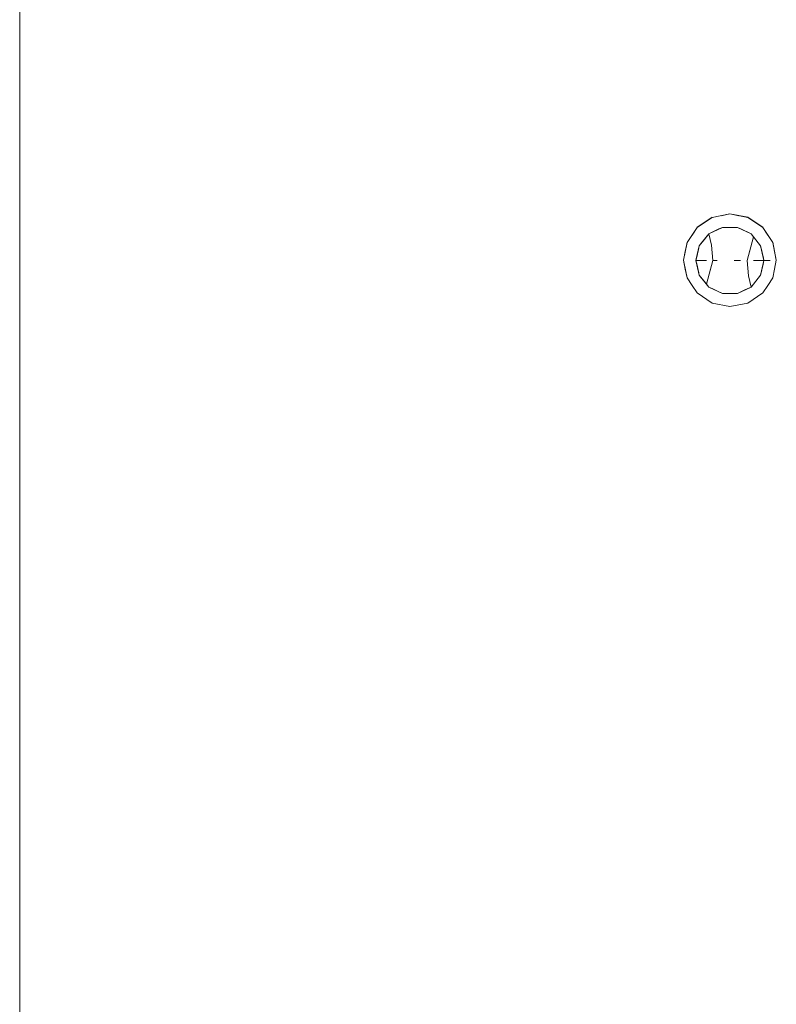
# Model space of a CAD drawing. Header units: millimetres. Extents: x 2 to 902, y -447 to 199.
# Tile 601 of 656: x 12.23 to 14.67, y 169.14 to 172.32. Entities that reach past the tile are written whole.
import ezdxf

# ---------------------------------------------------------------- set-up
doc = ezdxf.new("R2010")
doc.units = ezdxf.units.MM
doc.header["$MEASUREMENT"] = 0
doc.layers.add('IFC-Elemento terminal-Contorno', color=253, linetype='Continuous', lineweight=5)
doc.layers.add('IFC-Laje-Contorno', color=134, linetype='Continuous', lineweight=5)

msp = doc.modelspace()

# ---------------------------------------------------------------- linework, layer by layer
at = {"layer": 'IFC-Elemento terminal-Contorno', "lineweight": 5}
for p, q in [((14.4177, 171.6515), (14.4664, 171.684)), ((14.4177, 171.6509), (14.4664, 171.6834)), ((14.4421, 171.6678), (14.4664, 171.684)), ((14.4664, 171.6834), (14.5238, 171.6947)), ((14.4951, 171.689), (14.5238, 171.6947)), ((14.5238, 171.6954), (14.5525, 171.6897)), ((14.5238, 171.6947), (14.5812, 171.6834)), ((14.5238, 171.6947), (14.5525, 171.689)), ((14.5525, 171.6897), (14.5812, 171.684)), ((14.5812, 171.684), (14.6299, 171.6515)), ((14.5812, 171.684), (14.6055, 171.6678)), ((14.5812, 171.6834), (14.6299, 171.6509)), ((14.385, 171.6021), (14.4177, 171.6509)), ((14.4015, 171.6266), (14.4177, 171.6509)), ((14.4177, 171.6515), (14.4421, 171.6678)), ((14.4552, 171.6302), (14.4993, 171.6514)), ((14.4552, 171.6302), (14.4773, 171.6408)), ((14.4662, 171.6355), (14.4993, 171.6514)), ((14.4662, 171.6355), (14.4773, 171.6408)), ((14.4773, 171.6408), (14.4993, 171.6514)), ((14.4773, 171.6408), (14.4883, 171.6461)), ((14.4883, 171.6461), (14.4993, 171.6514)), ((14.4993, 171.6514), (14.5483, 171.6514)), ((14.5483, 171.6514), (14.5703, 171.6408)), ((14.5483, 171.6514), (14.5924, 171.6302)), ((14.5483, 171.6514), (14.5593, 171.6461)), ((14.5593, 171.6461), (14.5924, 171.6302)), ((14.6055, 171.6678), (14.6299, 171.6515)), ((14.6299, 171.6509), (14.6624, 171.6023)), ((14.6299, 171.6509), (14.6461, 171.6266)), ((14.4247, 171.592), (14.4399, 171.6111)), ((14.4323, 171.6016), (14.4552, 171.6302)), ((14.4323, 171.6016), (14.4399, 171.6111)), ((14.4399, 171.6111), (14.4552, 171.6302)), ((14.4399, 171.6111), (14.4476, 171.6207)), ((14.4476, 171.6207), (14.4552, 171.6302)), ((14.4552, 171.6302), (14.4642, 171.5938)), ((14.5791, 171.5438), (14.6, 171.6207)), ((14.5909, 171.5884), (14.6, 171.6207)), ((14.5924, 171.6302), (14.6076, 171.6111)), ((14.5924, 171.6302), (14.6229, 171.592)), ((14.5924, 171.6302), (14.6, 171.6207)), ((14.6, 171.6207), (14.6076, 171.6111)), ((14.6, 171.6207), (14.6229, 171.592)), ((14.6076, 171.6111), (14.6153, 171.6016)), ((14.3738, 171.5457), (14.3852, 171.603)), ((14.3738, 171.545), (14.3852, 171.6023)), ((14.3738, 171.5457), (14.3811, 171.5824)), ((14.3738, 171.545), (14.3795, 171.5737)), ((14.3795, 171.5737), (14.3852, 171.6023)), ((14.3811, 171.5824), (14.3852, 171.603)), ((14.4138, 171.5444), (14.4247, 171.592)), ((14.415, 171.5497), (14.4247, 171.592)), ((14.4162, 171.5551), (14.4223, 171.5816)), ((14.4165, 171.5563), (14.4247, 171.592)), ((14.4187, 171.5657), (14.4247, 171.592)), ((14.4192, 171.5682), (14.4247, 171.592)), ((14.4192, 171.5682), (14.4217, 171.5789)), ((14.4198, 171.5706), (14.4247, 171.592)), ((14.4217, 171.5789), (14.4247, 171.592)), ((14.4247, 171.592), (14.4323, 171.6016)), ((14.4642, 171.5938), (14.4685, 171.5438)), ((14.5791, 171.5438), (14.5909, 171.5884)), ((14.6153, 171.6016), (14.6229, 171.592)), ((14.6229, 171.592), (14.6338, 171.5444)), ((14.6229, 171.592), (14.6278, 171.5706)), ((14.6229, 171.592), (14.6259, 171.5789)), ((14.6229, 171.592), (14.6248, 171.5838)), ((14.6229, 171.592), (14.6266, 171.5756)), ((14.6229, 171.592), (14.6284, 171.5678)), ((14.6229, 171.592), (14.6289, 171.5657)), ((14.6229, 171.592), (14.6301, 171.5604)), ((14.6229, 171.592), (14.632, 171.5522)), ((14.6248, 171.5838), (14.6259, 171.5789)), ((14.6248, 171.5838), (14.6338, 171.5444)), ((14.6259, 171.5789), (14.6338, 171.5444)), ((14.6266, 171.5756), (14.6338, 171.5444)), ((14.6624, 171.603), (14.6738, 171.5457)), ((14.6624, 171.6023), (14.6738, 171.545)), ((14.6624, 171.6023), (14.6681, 171.5737)), ((14.6681, 171.5743), (14.6738, 171.5457)), ((14.6681, 171.5737), (14.6738, 171.545)), ((14.3738, 171.545), (14.3738, 171.5457)), ((14.3738, 171.545), (14.3795, 171.5164)), ((14.3738, 171.545), (14.3811, 171.5083)), ((14.4138, 171.5444), (14.4198, 171.5706)), ((14.4138, 171.5444), (14.4192, 171.5682)), ((14.4138, 171.5444), (14.4187, 171.5657)), ((14.4138, 171.5444), (14.4165, 171.5563)), ((14.4138, 171.5444), (14.415, 171.5497)), ((14.4138, 171.5444), (14.4275, 171.5442)), ((14.4138, 171.5444), (14.4247, 171.4967)), ((14.4138, 171.5444), (14.4156, 171.5366)), ((14.4138, 171.5444), (14.4174, 171.5288)), ((14.4138, 171.5444), (14.4187, 171.523)), ((14.4138, 171.5444), (14.4209, 171.5131)), ((14.4138, 171.5444), (14.4217, 171.5099)), ((14.4138, 171.5444), (14.4228, 171.5049)), ((14.4172, 171.5443), (14.4207, 171.5443)), ((14.4192, 171.5682), (14.4198, 171.5706)), ((14.4207, 171.5443), (14.4481, 171.544)), ((14.4223, 171.5443), (14.4344, 171.5442)), ((14.4223, 171.5443), (14.4241, 171.5443)), ((14.4241, 171.5443), (14.4481, 171.544)), ((14.4275, 171.5442), (14.4481, 171.544)), ((14.4344, 171.5442), (14.4413, 171.5441)), ((14.4413, 171.5441), (14.4481, 171.544)), ((14.4476, 171.4681), (14.4685, 171.5438)), ((14.4567, 171.4997), (14.4685, 171.5438)), ((14.4685, 171.5438), (14.4823, 171.5438)), ((14.4685, 171.5438), (14.4754, 171.5438)), ((14.4754, 171.5438), (14.4823, 171.5438)), ((14.5376, 171.5437), (14.5445, 171.5437)), ((14.5376, 171.5437), (14.5515, 171.5437)), ((14.5445, 171.5437), (14.5584, 171.5437)), ((14.5791, 171.5438), (14.5834, 171.4942)), ((14.5995, 171.544), (14.6338, 171.5444)), ((14.5995, 171.544), (14.6235, 171.5443)), ((14.5995, 171.544), (14.6269, 171.5443)), ((14.5995, 171.544), (14.62, 171.5442)), ((14.5995, 171.544), (14.6063, 171.5441)), ((14.6063, 171.5441), (14.6132, 171.5442)), ((14.62, 171.5442), (14.6338, 171.5444)), ((14.6229, 171.4967), (14.6338, 171.5444)), ((14.6235, 171.5443), (14.6338, 171.5444)), ((14.6256, 171.5086), (14.6338, 171.5444)), ((14.6259, 171.5099), (14.6338, 171.5444)), ((14.6269, 171.5443), (14.6304, 171.5443)), ((14.6278, 171.5706), (14.6338, 171.5444)), ((14.6278, 171.5182), (14.6338, 171.5444)), ((14.6283, 171.5206), (14.6338, 171.5444)), ((14.6284, 171.5678), (14.6338, 171.5444)), ((14.6289, 171.5657), (14.6338, 171.5444)), ((14.6301, 171.5604), (14.6338, 171.5444)), ((14.6311, 171.5325), (14.6338, 171.5444)), ((14.6313, 171.5337), (14.6338, 171.5444)), ((14.632, 171.5522), (14.6338, 171.5444)), ((14.6326, 171.539), (14.6338, 171.5444)), ((14.6336, 171.5444), (14.6539, 171.5447)), ((14.6338, 171.5444), (14.6409, 171.5445)), ((14.6409, 171.5445), (14.6539, 171.5447)), ((14.6681, 171.5164), (14.6738, 171.545)), ((14.6738, 171.545), (14.6738, 171.5457)), ((14.3795, 171.5164), (14.3852, 171.4878)), ((14.4156, 171.5366), (14.4247, 171.4967)), ((14.4174, 171.5288), (14.4247, 171.4967)), ((14.4187, 171.523), (14.4247, 171.4967)), ((14.4198, 171.5182), (14.4209, 171.5131)), ((14.4198, 171.5182), (14.4247, 171.4967)), ((14.4209, 171.5131), (14.4247, 171.4967)), ((14.4217, 171.5099), (14.4247, 171.4967)), ((14.6229, 171.4967), (14.6326, 171.539)), ((14.6229, 171.4967), (14.6313, 171.5337)), ((14.6229, 171.4967), (14.6311, 171.5325)), ((14.6229, 171.4967), (14.6289, 171.523)), ((14.6229, 171.4967), (14.6278, 171.5182)), ((14.6229, 171.4967), (14.6259, 171.5099)), ((14.6278, 171.5182), (14.6283, 171.5206)), ((14.6289, 171.523), (14.6311, 171.5325)), ((14.6624, 171.4878), (14.6681, 171.5164)), ((14.3811, 171.5083), (14.3852, 171.4878)), ((14.3852, 171.4878), (14.4015, 171.4635)), ((14.4247, 171.4967), (14.4552, 171.4585)), ((14.4247, 171.4967), (14.4323, 171.4872)), ((14.4247, 171.4967), (14.4399, 171.4776)), ((14.4323, 171.4872), (14.4399, 171.4776)), ((14.4476, 171.4681), (14.4567, 171.4997)), ((14.5834, 171.4942), (14.5924, 171.4585)), ((14.5924, 171.4585), (14.6229, 171.4967)), ((14.6076, 171.4776), (14.6153, 171.4872)), ((14.6153, 171.4872), (14.6229, 171.4967)), ((14.6229, 171.4967), (14.6256, 171.5086)), ((14.6461, 171.4635), (14.6624, 171.4878)), ((14.4015, 171.4635), (14.4177, 171.4392)), ((14.4399, 171.4776), (14.4476, 171.4681)), ((14.4476, 171.4681), (14.4552, 171.4585)), ((14.4552, 171.4585), (14.4993, 171.4373)), ((14.4552, 171.4585), (14.4662, 171.4532)), ((14.4552, 171.4585), (14.4773, 171.4479)), ((14.4662, 171.4532), (14.4773, 171.4479)), ((14.4773, 171.4479), (14.4883, 171.4426)), ((14.5483, 171.4373), (14.5924, 171.4585)), ((14.5593, 171.4426), (14.5703, 171.4479)), ((14.5703, 171.4479), (14.5813, 171.4532)), ((14.5813, 171.4532), (14.5924, 171.4585)), ((14.5924, 171.4585), (14.6, 171.4681)), ((14.6, 171.4681), (14.6076, 171.4776)), ((14.6299, 171.4392), (14.6461, 171.4635)), ((14.4177, 171.4392), (14.4664, 171.4067)), ((14.4883, 171.4426), (14.4993, 171.4373)), ((14.4993, 171.4373), (14.5483, 171.4373)), ((14.5483, 171.4373), (14.5593, 171.4426)), ((14.5812, 171.4067), (14.6299, 171.4392)), ((14.4664, 171.4067), (14.5238, 171.3953)), ((14.5238, 171.3953), (14.5812, 171.4067))]:
    msp.add_line(p, q, dxfattribs=at)
at = {"layer": 'IFC-Laje-Contorno', "color": 7, "lineweight": 5}
msp.add_line((12.2265, 151.3057), (12.2265, 188.4813), dxfattribs=at)

doc.saveas('drawing.dxf')
